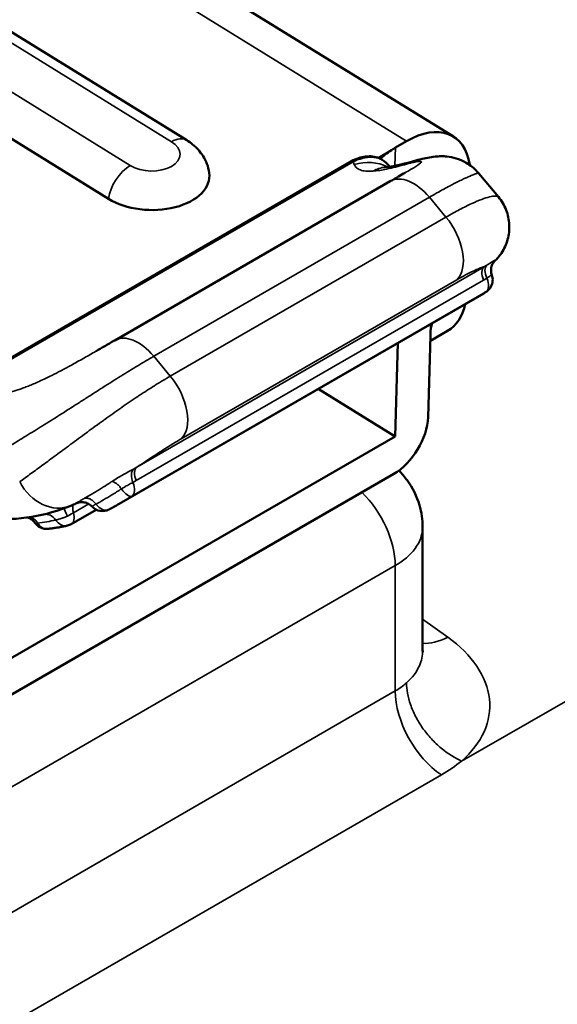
# Model space of a CAD drawing. Header units: millimetres. Extents: x 0 to 14369, y -869 to 2970.
# Tile 599 of 656: x 3679 to 3690, y 1467 to 1488. Entities that reach past the tile are written whole.
import ezdxf

# ---------------------------------------------------------------- set-up
doc = ezdxf.new("R2010")
doc.units = ezdxf.units.MM
doc.header["$LTSCALE"] = 10
doc.layers.add('Sichtbar (ISO)', color=7, linetype='Continuous', lineweight=50)
doc.layers.add('Sichtbar schmal (ISO)', color=7, linetype='Continuous', lineweight=35)

msp = doc.modelspace()

# ---------------------------------------------------------------- linework, layer by layer
at = {"layer": 'Sichtbar (ISO)'}
for p, q in [((3677.991, 1491.336), (3687.885, 1485.225)), ((3682.185, 1485.148), (3675.988, 1488.976)), ((3680.511, 1483.897), (3674.313, 1487.725)), ((3686.883, 1485.126), (3686.646, 1484.99)), ((3676.77, 1479.542), (3685.671, 1484.681)), ((3686.45, 1484.664), (3686.45, 1484.664)), ((3680.646, 1480.871), (3686.536, 1484.272)), ((3686.856, 1484.456), (3686.855, 1484.455)), ((3688.428, 1484.44), (3688.847, 1483.937)), ((3687.58, 1484.049), (3687.58, 1484.049)), ((3687.58, 1484.049), (3687.58, 1484.049)), ((3688.534, 1481.876), (3680.74, 1477.376)), ((3688.534, 1481.876), (3688.534, 1481.876)), ((3687.344, 1479.227), (3687.405, 1481.225)), ((3687.394, 1480.864), (3687.76, 1481.075)), ((3686.698, 1480.816), (3686.637, 1478.818)), ((3680.932, 1480.202), (3680.932, 1480.202)), ((3684.994, 1479.833), (3686.637, 1478.818)), ((3686.637, 1478.818), (3675.323, 1472.286)), ((3686.612, 1478.017), (3675.298, 1471.485)), ((3680.74, 1477.376), (3680.74, 1477.376)), ((3680.25, 1477.252), (3679.718, 1476.945)), ((3687.227, 1474.246), (3687.227, 1476.878))]:
    msp.add_line(p, q, dxfattribs=at)
for centre, start, end in [((3688.424, 1482.165), 330.7541, 19.9625), ((3680.383, 1477.521), 222.8036, 298.1516), ((3679.187, 1477.141), 214.4312, 275.8754), ((3679.568, 1477.205), 283.2934, 300)]:
    msp.add_arc(centre, 0.3, start, end, dxfattribs=at)
for centre, major_axis, ratio, start_param, end_param in [((-11837.254, 10492.504), (-22051.353, 0), 0.57735, 2.351614, 2.356194), ((-11837.254, 10488.5), (22051.448, 0), 0.57735, 5.493207, 5.497787), ((-11837.254, 10488.16), (-22051.454, 0), 0.57735, 2.351616, 2.356194), ((3686.834, 1483.523), (1.051, 1.702), 0.556849, 5.698584, 7.085438), ((3686.515, 1483.576), (-0.085, 0.996), 0.78816, 0.00002, 0.000035), ((3681.406, 1484.413), (1.265, -0.039), 0.597146, 3.945057, 6.38744), ((-11837.254, 10484.15), (22051.497, 0), 0.57735, 5.493208, 5.497787), ((3686.76, 1482.807), (1, -1.732), 0.57735, 0, 0.561443), ((-11837.254, 10483.814), (-22051.498, 0), 0.57735, 2.351616, 2.356194), ((3686.053, 1482.399), (1, -1.732), 0.57735, 0.48089, 0.561443), ((3681.146, 1480.005), (-0.5, 0.866), 0.57735, 0, 0.009983), ((3686.637, 1478.818), (-0.526, -0.851), 0.556849, 0.802253, 2.373049), ((-11837.254, 10479.802), (22051.488, 0), 0.57735, 5.493209, 5.497787), ((-11837.254, 10479.465), (-22051.485, 0), 0.57735, 2.351615, 2.356194), ((-11837.254, 10475.457), (22051.422, 0), 0.57735, 5.493208, 5.497787), ((-11837.254, 10475.114), (-22051.414, 0), 0.57735, 2.351613, 2.356194), ((-11837.254, 10492.857), (22051.342, 0), 0.57735, 5.492477, 5.495673), ((-11837.254, 10471.114), (22051.299, 0), 0.57735, 5.493206, 5.497787), ((-11837.254, 10470.761), (-22051.287, 0), 0.57735, 2.351609, 2.356194)]:
    msp.add_ellipse(centre, major_axis=major_axis, ratio=ratio, start_param=start_param, end_param=end_param, dxfattribs=at)
for points, knots in [([(3755.304, 1489.847), (3731.733, 1476.238), (3708.109, 1462.658), (3666.194, 1438.664), (3647.923, 1428.24), (3629.622, 1417.833)], [0, 0, 0, 0, 10.000026, 10.000026, 17.703217, 17.703217, 17.703217, 17.703217]), ([(3755.375, 1485.466), (3731.805, 1471.858), (3708.181, 1458.277), (3666.285, 1434.295), (3648.034, 1423.882), (3629.752, 1413.486)], [0, 0, 0, 0, 10.000026, 10.000026, 17.694893, 17.694893, 17.694893, 17.694893]), ([(3682.667, 1484.453), (3682.657, 1484.52), (3682.64, 1484.584), (3682.594, 1484.704), (3682.566, 1484.76), (3682.502, 1484.861), (3682.466, 1484.906), (3682.391, 1484.989), (3682.351, 1485.026), (3682.27, 1485.092), (3682.228, 1485.122), (3682.185, 1485.148)], [2.4423779, 2.4423779, 2.4423779, 2.4423779, 2.5822215, 2.5822215, 2.7220652, 2.7220652, 2.8619088, 2.8619088, 3.0017524, 3.0017524, 3.1415961, 3.1415961, 3.1415961, 3.1415961]), ([(3686.646, 1484.99), (3686.646, 1484.99), (3686.646, 1484.99), (3686.646, 1484.99), (3686.646, 1484.99), (3686.646, 1484.99), (3686.646, 1484.99), (3686.645, 1484.989), (3686.645, 1484.989), (3686.644, 1484.989), (3686.643, 1484.988), (3686.633, 1484.982), (3686.624, 1484.977), (3686.611, 1484.969), (3686.606, 1484.966), (3686.497, 1484.899), (3686.406, 1484.827), (3686.329, 1484.75)], [-0.32905368, -0.32905368, -0.32905368, -0.32905368, -0.32904256, -0.32904256, -0.32902949, -0.32902949, -0.32899544, -0.32899544, -0.32894225, -0.32894225, -0.32854098, -0.32854098, -0.32460896, -0.32460896, -0.32276743, -0.32276743, -0.27675442, -0.27675442, -0.27675442, -0.27675442]), ([(3685.671, 1484.681), (3685.768, 1484.737), (3685.869, 1484.776), (3686.068, 1484.812), (3686.17, 1484.809), (3686.332, 1484.755), (3686.397, 1484.716), (3686.45, 1484.664)], [0, 0, 0, 0, 0.0390384, 0.0390384, 0.0778994, 0.0778994, 0.1071499, 0.1071499, 0.1071499, 0.1071499]), ([(3686.986, 1484.689), (3687.114, 1484.726), (3687.23, 1484.755), (3687.389, 1484.785), (3687.438, 1484.793), (3687.533, 1484.803), (3687.577, 1484.806), (3687.663, 1484.806), (3687.703, 1484.805), (3687.807, 1484.794), (3687.874, 1484.781), (3688.016, 1484.738), (3688.091, 1484.706), (3688.247, 1484.615), (3688.327, 1484.551), (3688.407, 1484.464), (3688.417, 1484.452), (3688.428, 1484.44)], [0, 0, 0, 0, 0.0618947, 0.0618947, 0.0892026, 0.0892026, 0.1088946, 0.1088946, 0.123134, 0.123134, 0.1448956, 0.1448956, 0.1696288, 0.1696288, 0.2001656, 0.2001656, 0.2050856, 0.2050856, 0.2050856, 0.2050856]), ([(3686.404, 1484.572), (3686.404, 1484.572), (3686.406, 1484.572), (3686.415, 1484.572), (3686.421, 1484.572), (3686.429, 1484.573)], [0.08842303, 0.08842303, 0.08842303, 0.08842303, 0.09855478, 0.09855478, 0.10910456, 0.10910456, 0.10910456, 0.10910456]), ([(3688.847, 1483.937), (3688.917, 1483.854), (3688.973, 1483.758), (3689.051, 1483.557), (3689.073, 1483.45), (3689.084, 1483.237), (3689.072, 1483.129), (3689.015, 1482.924), (3688.969, 1482.825), (3688.869, 1482.673), (3688.817, 1482.613), (3688.765, 1482.563)], [0.0000011, 0.0000011, 0.0000011, 0.0000011, 0.0325886, 0.0325886, 0.0646458, 0.0646458, 0.0967226, 0.0967226, 0.128752, 0.128752, 0.152677, 0.152677, 0.152677, 0.152677]), ([(3688.695, 1482.434), (3688.689, 1482.406), (3688.687, 1482.377), (3688.691, 1482.32), (3688.697, 1482.293), (3688.706, 1482.267)], [0, 0, 0, 0, 0.00885454, 0.00885454, 0.01708819, 0.01708819, 0.01708819, 0.01708819]), ([(3688.765, 1482.563), (3688.761, 1482.56), (3688.756, 1482.555), (3688.744, 1482.54), (3688.738, 1482.532), (3688.72, 1482.504), (3688.709, 1482.482), (3688.699, 1482.448), (3688.697, 1482.442), (3688.695, 1482.435)], [0, 0, 0, 0, 0.00868565, 0.00868565, 0.01595021, 0.01595021, 0.02690381, 0.02690381, 0.02952627, 0.02952627, 0.02952627, 0.02952627]), ([(3688.686, 1482.018), (3688.674, 1481.997), (3688.66, 1481.978), (3688.635, 1481.95), (3688.624, 1481.94), (3688.604, 1481.922), (3688.594, 1481.915), (3688.567, 1481.896), (3688.551, 1481.886), (3688.534, 1481.876)], [0, 0, 0, 0, 0.00824918, 0.00824918, 0.01551417, 0.01551417, 0.02409231, 0.02409231, 0.04205828, 0.04205828, 0.04205828, 0.04205828]), ([(3755.406, 1481.106), (3731.836, 1467.498), (3708.212, 1453.917), (3666.324, 1429.94), (3648.082, 1419.532), (3629.809, 1409.141)], [0, 0, 0, 0, 10.000026, 10.000026, 17.691273, 17.691273, 17.691273, 17.691273]), ([(3680.641, 1480.868), (3680.57, 1480.827), (3680.443, 1480.754), (3680.309, 1480.676), (3680.252, 1480.643)], [0, 0, 0, 0, 0.1043075, 0.1772138, 0.1772138, 0.1772138, 0.1772138]), ([(3686.721, 1478.089), (3686.785, 1478.024), (3686.845, 1477.954), (3687.015, 1477.72), (3687.105, 1477.536), (3687.204, 1477.195), (3687.227, 1477.036), (3687.227, 1476.878)], [0.0363067, 0.0363067, 0.0363067, 0.0363067, 0.0639892, 0.0639892, 0.1242181, 0.1242181, 0.171944, 0.171944, 0.171944, 0.171944]), ([(3680.163, 1477.317), (3680.141, 1477.341), (3680.115, 1477.361), (3680.059, 1477.392), (3680.028, 1477.403), (3679.966, 1477.414), (3679.933, 1477.415), (3679.887, 1477.409), (3679.873, 1477.405), (3679.845, 1477.397), (3679.831, 1477.392), (3679.819, 1477.386)], [0, 0, 0, 0, 0.00967978, 0.00967978, 0.01923741, 0.01923741, 0.02878728, 0.02878728, 0.03315773, 0.03315773, 0.03770705, 0.03770705, 0.03770705, 0.03770705]), ([(3678.939, 1476.971), (3678.921, 1476.997), (3678.898, 1477.021), (3678.862, 1477.048), (3678.85, 1477.055), (3678.826, 1477.067), (3678.815, 1477.072), (3678.796, 1477.079), (3678.788, 1477.081), (3678.781, 1477.083)], [0, 0, 0, 0, 0.01014606, 0.01014606, 0.01490526, 0.01490526, 0.01923505, 0.01923505, 0.02272614, 0.02272614, 0.02272614, 0.02272614]), ([(3679.218, 1476.842), (3679.246, 1476.845), (3679.275, 1476.849), (3679.332, 1476.856), (3679.36, 1476.86), (3679.416, 1476.869), (3679.444, 1476.873), (3679.5, 1476.884), (3679.528, 1476.889), (3679.581, 1476.9), (3679.607, 1476.906), (3679.633, 1476.912)], [2.13872017, 2.13872017, 2.13872017, 2.13872017, 2.1551323, 2.1551323, 2.17154442, 2.17154442, 2.18795655, 2.18795655, 2.20436868, 2.20436868, 2.2199087, 2.2199087, 2.2199087, 2.2199087]), ([(3755.397, 1476.767), (3731.827, 1463.159), (3708.203, 1449.578), (3666.312, 1425.6), (3648.068, 1415.19), (3629.792, 1404.798)], [0, 0, 0, 0, 10.000026, 10.000026, 17.692382, 17.692382, 17.692382, 17.692382]), ([(3720.681, 1474.213), (3697.058, 1460.631), (3673.383, 1447.078), (3644.013, 1430.336), (3638.368, 1427.122), (3632.721, 1423.909)], [0, 0, 0, 0, 10.000026, 10.000026, 12.377482, 12.377482, 12.377482, 12.377482]), ([(3755.348, 1472.449), (3731.777, 1458.841), (3708.153, 1445.26), (3666.249, 1421.274), (3647.99, 1410.857), (3629.7, 1400.456)], [0, 0, 0, 0, 10.000026, 10.000026, 17.698223, 17.698223, 17.698223, 17.698223]), ([(3755.258, 1468.152), (3731.687, 1454.543), (3708.063, 1440.963), (3666.134, 1416.962), (3647.85, 1406.531), (3629.534, 1396.117)], [0, 0, 0, 0, 10.000026, 10.000026, 17.708776, 17.708776, 17.708776, 17.708776])]:
    msp.add_open_spline(points, degree=3, knots=knots, dxfattribs=at)
for points in [[(3686.429, 1484.573), (3686.598, 1484.587), (3686.782, 1484.631), (3686.986, 1484.689)], [(3686.45, 1484.664), (3686.477, 1484.637), (3686.504, 1484.61), (3686.53, 1484.584)], [(3686.536, 1484.272), (3686.657, 1484.341), (3686.767, 1484.404), (3686.855, 1484.455)], [(3688.695, 1482.435), (3688.695, 1482.435), (3688.695, 1482.435), (3688.695, 1482.434)], [(3679.708, 1477.338), (3679.19, 1477.121), (3678.584, 1477.006), (3677.961, 1477.068)], [(3679.819, 1477.386), (3679.782, 1477.369), (3679.745, 1477.353), (3679.708, 1477.338)], [(3680.74, 1477.376), (3680.665, 1477.333), (3680.594, 1477.293), (3680.525, 1477.257)], [(3679.218, 1476.842), (3679.218, 1476.842), (3679.218, 1476.842), (3679.218, 1476.842)], [(3687.227, 1474.246), (3687.227, 1474.229), (3687.232, 1474.207), (3687.232, 1474.207)]]:
    msp.add_open_spline(points, degree=3, dxfattribs=at)
at = {"layer": 'Sichtbar schmal (ISO)'}
for p, q in [((3686.883, 1485.126), (3676.989, 1491.237)), ((3681.86, 1485.116), (3675.662, 1488.944)), ((3674.782, 1488.437), (3680.98, 1484.609)), ((3686.273, 1484.774), (3686.646, 1484.99)), ((3686.646, 1484.99), (3686.634, 1484.602)), ((3676.837, 1479.546), (3685.739, 1484.685)), ((3687.371, 1483.931), (3681.481, 1480.53)), ((3687.726, 1483.507), (3687.371, 1483.931)), ((3681.835, 1480.106), (3687.726, 1483.507)), ((3688.542, 1482.445), (3681.118, 1478.159)), ((3688.53, 1482.16), (3681.106, 1477.873)), ((3682.068, 1478.766), (3687.958, 1482.167)), ((3681.015, 1477.541), (3688.579, 1481.908)), ((3681.481, 1480.53), (3681.835, 1480.106)), ((3679.764, 1477.185), (3680.092, 1477.374)), ((3676.597, 1470.259), (3686.641, 1476.057)), ((3686.641, 1476.057), (3686.641, 1473.378)), ((3687.227, 1474.911), (3687.763, 1474.527)), ((3686.641, 1473.378), (3676.597, 1467.579)), ((3677.579, 1465.79), (3687.629, 1471.585))]:
    msp.add_line(p, q, dxfattribs=at)
for centre, major_axis, ratio, start_param, end_param in [((3681.42, 1484.862), (0.622, -0.019), 0.597144, 3.945058, 7.086646), ((3681.843, 1484.595), (0.342, 0.553), 0.556851, 0, 0.802238), ((3685.771, 1484.508), (-0.1, 0.173), 0.57735, 5.728453, 6.283185), ((3683.645, 1486.132), (2.143, -1.77), 0.191663, 0.368785, 0.422035), ((3685.961, 1483.731), (0.745, 0.667), 0.896099, 0.326989, 1.10072), ((3687.261, 1483.728), (-0.275, 0.961), 0.808129, 6.28318, 6.482437), ((3680.964, 1484.087), (0.342, 0.553), 0.556855, 0.802261, 2.234145), ((3686.515, 1483.576), (-0.085, 0.996), 0.78816, 0.000011, 0.353789), ((3687.036, 1483.406), (-0.5, 0.866), 0.57735, 5.00395, 6.283185), ((3687.39, 1482.981), (0.5, -0.866), 0.57735, 0.147136, 1.862357), ((3688.706, 1482.195), (-0.15, 0.26), 0.57735, 0.096052, 1.377833), ((3688.775, 1482.237), (-0.161, 0.253), 0.57151, 0.105911, 1.356741), ((3688.424, 1482.165), (0.15, -0.26), 0.57735, 0.031796, 1.380571), ((3688.424, 1482.165), (0.262, -0.147), 0.99863, 5.76406, 6.283043), ((3681.146, 1480.005), (-0.5, 0.866), 0.57735, 5.00395, 6.283185), ((3681.5, 1479.58), (0.5, -0.866), 0.57735, 0.147136, 1.862357), ((3681.282, 1477.909), (-0.15, 0.26), 0.57735, 0.09605, 1.377834), ((3681.211, 1477.87), (-0.139, 0.266), 0.582436, 0.155025, 1.406115), ((3679.323, 1478.261), (0.385, -0.923), 0.814247, 4.816908, 6.283143), ((3680.86, 1477.798), (0.15, -0.26), 0.57735, 0.0318, 1.380322), ((3680.86, 1477.798), (0.157, -0.255), 0.375213, 4.878859, 6.255176), ((3685.58, 1476.67), (0.75, -1.299), 0.57735, 0.785398, 2.019364), ((3679.961, 1477.165), (0.15, -0.26), 0.57735, 3.600731, 4.317382), ((3680.383, 1477.521), (0.142, -0.265), 0.653115, 4.939645, 6.283183), ((3679.201, 1476.857), (-0.069, 0.292), 0.804494, 5.150501, 6.261739), ((3679.702, 1477.027), (-0.134, 0.268), 0.071161, 0.27705, 1.19623), ((3679.568, 1477.205), (0.15, -0.26), 0.57735, 0, 1.175788), ((3676.168, 1484.15), (3.941, -6.832), 0.57741, 6.031039, 6.113116), ((3679.568, 1477.205), (0.069, -0.292), 0.80452, 5.150532, 6.283234), ((3687.828, 1475.712), (-0.873, -1.22), 0.570448, 0.329413, 0.839853), ((3687.701, 1472.766), (0.75, -1.299), 0.577334, 3.927029, 5.429738)]:
    msp.add_ellipse(centre, major_axis=major_axis, ratio=ratio, start_param=start_param, end_param=end_param, dxfattribs=at)
for points in [[(3688.06, 1471.88), (3708.703, 1483.698), (3729.306, 1495.543), (3749.868, 1507.415)], [(3629.294, 1426.061), (3671.422, 1449.97), (3713.382, 1473.989), (3755.174, 1498.118)], [(3629.515, 1414.702), (3671.556, 1438.567), (3713.432, 1462.541), (3755.14, 1486.621)], [(3688.765, 1482.563), (3688.773, 1482.571), (3688.778, 1482.578), (3688.778, 1482.583)], [(3629.578, 1410.352), (3671.61, 1434.213), (3713.476, 1458.181), (3755.174, 1482.255)], [(3629.567, 1406.009), (3671.6, 1429.871), (3713.468, 1453.84), (3755.168, 1477.915)], [(3720.782, 1474.457), (3691.545, 1457.646), (3662.225, 1440.878), (3632.824, 1424.152)], [(3687.763, 1474.527), (3688.022, 1474.342), (3688.444, 1473.921), (3688.718, 1473.209), (3688.604, 1472.495), (3688.277, 1472.069), (3688.06, 1471.88)], [(3629.482, 1401.673), (3671.528, 1425.542), (3713.408, 1449.518), (3755.121, 1473.601)], [(3686.641, 1473.378), (3686.731, 1473.43), (3686.812, 1473.488), (3686.883, 1473.551)], [(3629.377, 1419.058), (3660.363, 1436.647), (3691.259, 1454.295), (3722.063, 1472.001)], [(3688.06, 1471.88), (3687.931, 1471.775), (3687.787, 1471.676), (3687.629, 1471.585)], [(3629.324, 1397.344), (3671.394, 1421.226), (3713.298, 1445.216), (3755.034, 1469.313)]]:
    msp.add_open_spline(points, degree=3, dxfattribs=at)
for points, knots in [([(3685.739, 1484.685), (3685.762, 1484.697), (3685.786, 1484.708), (3685.81, 1484.718), (3685.836, 1484.729), (3685.862, 1484.739), (3685.89, 1484.747), (3685.917, 1484.756), (3685.946, 1484.764), (3685.973, 1484.77), (3686, 1484.775), (3686.026, 1484.78), (3686.05, 1484.782), (3686.055, 1484.783), (3686.06, 1484.783), (3686.066, 1484.784), (3686.104, 1484.787), (3686.134, 1484.787), (3686.167, 1484.785), (3686.199, 1484.782), (3686.234, 1484.777), (3686.269, 1484.767), (3686.274, 1484.766), (3686.28, 1484.764), (3686.285, 1484.762), (3686.315, 1484.753), (3686.345, 1484.739), (3686.372, 1484.724), (3686.381, 1484.718), (3686.39, 1484.713), (3686.398, 1484.707), (3686.418, 1484.693), (3686.435, 1484.679), (3686.45, 1484.664)], [0.0000001, 0.0000001, 0.0000001, 0.0000001, 0.0540812, 0.0540812, 0.0540812, 0.1111111, 0.1111111, 0.1111111, 0.1668368, 0.1668368, 0.1668368, 0.2222222, 0.2222222, 0.2222222, 0.2355923, 0.2355923, 0.2355923, 0.3333333, 0.3333333, 0.3333333, 0.4294176, 0.4294176, 0.4294176, 0.4444444, 0.4444444, 0.4444444, 0.5266512, 0.5266512, 0.5266512, 0.5555556, 0.5555556, 0.5555556, 0.6233342, 0.6233342, 0.6233342, 0.6233342]), ([(3686.838, 1484.626), (3686.87, 1484.635), (3686.927, 1484.651), (3687, 1484.67), (3687.059, 1484.682), (3687.107, 1484.691), (3687.145, 1484.696), (3687.175, 1484.698), (3687.196, 1484.695), (3687.204, 1484.686), (3687.196, 1484.67), (3687.164, 1484.643), (3687.105, 1484.603), (3687.012, 1484.546), (3686.921, 1484.493), (3686.864, 1484.46), (3686.856, 1484.456)], [0.0000001, 0.0000001, 0.0000001, 0.0000001, 0.0586177, 0.1109626, 0.1595652, 0.2067834, 0.2536801, 0.3017246, 0.3536797, 0.4117048, 0.4766081, 0.5484725, 0.6276854, 0.7143037, 0.8068738, 0.8227772, 0.8227772, 0.8227772, 0.8227772]), ([(3685.766, 1484.629), (3685.777, 1484.603), (3685.794, 1484.58), (3685.816, 1484.561), (3685.838, 1484.541), (3685.865, 1484.525), (3685.897, 1484.513), (3685.929, 1484.5), (3685.966, 1484.492), (3686.01, 1484.487), (3686.054, 1484.483), (3686.105, 1484.483), (3686.163, 1484.488)], [0, 0, 0, 0, 0.25, 0.25, 0.25, 0.5, 0.5, 0.5, 0.75, 0.75, 0.75, 1, 1, 1, 1]), ([(3686.163, 1484.488), (3686.26, 1484.496), (3686.483, 1484.53), (3686.711, 1484.59), (3686.838, 1484.626)], [0, 0, 0, 0, 0.438253, 1, 1, 1, 1]), ([(3688.428, 1484.44), (3688.427, 1484.441), (3688.426, 1484.441), (3688.424, 1484.442), (3688.421, 1484.443), (3688.416, 1484.442), (3688.409, 1484.442), (3688.407, 1484.441), (3688.405, 1484.441), (3688.403, 1484.441), (3688.393, 1484.439), (3688.38, 1484.435), (3688.365, 1484.43), (3688.362, 1484.43), (3688.359, 1484.429), (3688.356, 1484.428), (3688.342, 1484.423), (3688.327, 1484.418), (3688.31, 1484.411), (3688.295, 1484.405), (3688.279, 1484.399), (3688.261, 1484.392), (3688.254, 1484.389), (3688.247, 1484.386), (3688.24, 1484.383), (3688.214, 1484.372), (3688.185, 1484.359), (3688.154, 1484.345), (3688.142, 1484.339), (3688.128, 1484.333), (3688.115, 1484.327), (3688.096, 1484.318), (3688.076, 1484.308), (3688.055, 1484.298), (3688.019, 1484.281), (3687.981, 1484.262), (3687.941, 1484.242), (3687.932, 1484.238), (3687.923, 1484.233), (3687.914, 1484.228), (3687.882, 1484.212), (3687.849, 1484.195), (3687.815, 1484.177), (3687.771, 1484.154), (3687.725, 1484.129), (3687.678, 1484.103), (3687.673, 1484.101), (3687.669, 1484.099), (3687.665, 1484.096), (3687.621, 1484.072), (3687.576, 1484.047), (3687.529, 1484.021), (3687.478, 1483.992), (3687.426, 1483.962), (3687.371, 1483.931)], [0.3996363, 0.3996363, 0.3996363, 0.3996363, 0.4210526, 0.4210526, 0.4210526, 0.4624628, 0.4624628, 0.4624628, 0.4736842, 0.4736842, 0.4736842, 0.5263158, 0.5263158, 0.5263158, 0.5356483, 0.5356483, 0.5356483, 0.5789474, 0.5789474, 0.5789474, 0.6168905, 0.6168905, 0.6168905, 0.6315789, 0.6315789, 0.6315789, 0.6842105, 0.6842105, 0.6842105, 0.7060101, 0.7060101, 0.7060101, 0.7368421, 0.7368421, 0.7368421, 0.7894737, 0.7894737, 0.7894737, 0.801312, 0.801312, 0.801312, 0.8421053, 0.8421053, 0.8421053, 0.8947368, 0.8947368, 0.8947368, 0.8992993, 0.8992993, 0.8992993, 0.9473684, 0.9473684, 0.9473684, 1, 1, 1, 1]), ([(3687.726, 1483.507), (3687.828, 1483.566), (3687.926, 1483.62), (3688.018, 1483.668), (3688.11, 1483.716), (3688.196, 1483.758), (3688.275, 1483.794), (3688.354, 1483.83), (3688.426, 1483.86), (3688.49, 1483.884), (3688.554, 1483.908), (3688.61, 1483.925), (3688.658, 1483.938), (3688.705, 1483.949), (3688.746, 1483.956), (3688.777, 1483.956), (3688.778, 1483.956), (3688.779, 1483.956), (3688.78, 1483.956), (3688.809, 1483.957), (3688.83, 1483.952), (3688.842, 1483.942), (3688.843, 1483.941), (3688.844, 1483.94), (3688.845, 1483.939), (3688.846, 1483.938), (3688.847, 1483.938), (3688.847, 1483.937)], [0, 0, 0, 0, 0.1, 0.1, 0.1, 0.2, 0.2, 0.2, 0.3, 0.3, 0.3, 0.4, 0.4, 0.4, 0.496396, 0.496396, 0.496396, 0.5, 0.5, 0.5, 0.5911121, 0.5911121, 0.5911121, 0.6, 0.6, 0.6, 0.6061573, 0.6061573, 0.6061573, 0.6061573]), ([(3688.778, 1482.583), (3688.778, 1482.585), (3688.775, 1482.585), (3688.771, 1482.583), (3688.769, 1482.583), (3688.768, 1482.582), (3688.766, 1482.581), (3688.762, 1482.579), (3688.757, 1482.577), (3688.751, 1482.573), (3688.746, 1482.57), (3688.74, 1482.567), (3688.733, 1482.563), (3688.729, 1482.56), (3688.724, 1482.557), (3688.719, 1482.554), (3688.708, 1482.547), (3688.695, 1482.539), (3688.68, 1482.529), (3688.677, 1482.527), (3688.673, 1482.525), (3688.67, 1482.523), (3688.65, 1482.51), (3688.626, 1482.495), (3688.6, 1482.479)], [0, 0, 0, 0, 0.1905371, 0.1905371, 0.1905371, 0.25, 0.25, 0.25, 0.3794838, 0.3794838, 0.3794838, 0.5, 0.5, 0.5, 0.5792305, 0.5792305, 0.5792305, 0.75, 0.75, 0.75, 0.7892529, 0.7892529, 0.7892529, 1, 1, 1, 1]), ([(3688.778, 1482.583), (3688.758, 1482.563), (3688.741, 1482.541), (3688.726, 1482.516), (3688.712, 1482.491), (3688.702, 1482.463), (3688.695, 1482.435)], [0, 0, 0, 0, 0.25, 0.25, 0.25, 0.4969853, 0.4969853, 0.4969853, 0.4969853]), ([(3687.958, 1482.167), (3688.024, 1482.205), (3688.149, 1482.274), (3688.31, 1482.355), (3688.438, 1482.411), (3688.508, 1482.436), (3688.537, 1482.444), (3688.542, 1482.445)], [0, 0, 0, 0, 0.239053, 0.47807, 0.714099, 0.946612, 1, 1, 1, 1]), ([(3688.6, 1482.479), (3688.594, 1482.475), (3688.581, 1482.468), (3688.562, 1482.456), (3688.549, 1482.449), (3688.542, 1482.445)], [0.0000034, 0.0000034, 0.0000034, 0.0000034, 0.3291863, 0.6625111, 0.9999967, 0.9999967, 0.9999967, 0.9999967]), ([(3688.6, 1482.201), (3688.592, 1482.196), (3688.577, 1482.187), (3688.553, 1482.174), (3688.538, 1482.164), (3688.53, 1482.16)], [0.0000093, 0.0000093, 0.0000093, 0.0000093, 0.3333333, 0.6666667, 1, 1, 1, 1]), ([(3688.6, 1482.201), (3688.615, 1482.211), (3688.642, 1482.228), (3688.672, 1482.248), (3688.691, 1482.261), (3688.703, 1482.268), (3688.706, 1482.268), (3688.706, 1482.267)], [0, 0, 0, 0, 0.2253893, 0.4278766, 0.611191, 0.7940785, 0.9592506, 0.9592506, 0.9592506, 0.9592506]), ([(3688.579, 1481.908), (3688.576, 1481.905), (3688.566, 1481.896), (3688.546, 1481.883), (3688.534, 1481.876), (3688.534, 1481.876)], [0, 0, 0, 0, 0.289289, 0.5428474, 0.5469329, 0.5469329, 0.5469329, 0.5469329]), ([(3678.118, 1478.449), (3678.159, 1478.473), (3678.203, 1478.498), (3678.248, 1478.525), (3678.294, 1478.552), (3678.341, 1478.58), (3678.391, 1478.609), (3678.44, 1478.639), (3678.492, 1478.669), (3678.545, 1478.701), (3678.598, 1478.733), (3678.652, 1478.766), (3678.708, 1478.8), (3678.764, 1478.834), (3678.821, 1478.869), (3678.879, 1478.904), (3678.937, 1478.94), (3678.997, 1478.977), (3679.057, 1479.014), (3679.117, 1479.052), (3679.178, 1479.09), (3679.24, 1479.129), (3679.302, 1479.168), (3679.365, 1479.208), (3679.428, 1479.248), (3679.491, 1479.288), (3679.555, 1479.328), (3679.619, 1479.369), (3679.683, 1479.41), (3679.747, 1479.451), (3679.812, 1479.492), (3679.876, 1479.534), (3679.941, 1479.575), (3680.006, 1479.617), (3680.071, 1479.658), (3680.136, 1479.7), (3680.201, 1479.741), (3680.266, 1479.783), (3680.33, 1479.824), (3680.395, 1479.865), (3680.459, 1479.906), (3680.523, 1479.947), (3680.587, 1479.987), (3680.651, 1480.027), (3680.714, 1480.066), (3680.776, 1480.105), (3680.839, 1480.144), (3680.9, 1480.182), (3680.961, 1480.22), (3681.022, 1480.257), (3681.082, 1480.294), (3681.141, 1480.33), (3681.2, 1480.365), (3681.258, 1480.4), (3681.315, 1480.433), (3681.372, 1480.467), (3681.427, 1480.499), (3681.481, 1480.53)], [0, 0, 0, 0, 0.052632, 0.052632, 0.052632, 0.105263, 0.105263, 0.105263, 0.157895, 0.157895, 0.157895, 0.210526, 0.210526, 0.210526, 0.263158, 0.263158, 0.263158, 0.315789, 0.315789, 0.315789, 0.368421, 0.368421, 0.368421, 0.421053, 0.421053, 0.421053, 0.473684, 0.473684, 0.473684, 0.526316, 0.526316, 0.526316, 0.578947, 0.578947, 0.578947, 0.631579, 0.631579, 0.631579, 0.684211, 0.684211, 0.684211, 0.736842, 0.736842, 0.736842, 0.789474, 0.789474, 0.789474, 0.842105, 0.842105, 0.842105, 0.894737, 0.894737, 0.894737, 0.947368, 0.947368, 0.947368, 1, 1, 1, 1]), ([(3680.252, 1480.643), (3680.228, 1480.629), (3680.127, 1480.571), (3679.946, 1480.467), (3679.715, 1480.338), (3679.502, 1480.223), (3679.312, 1480.126), (3679.146, 1480.045), (3679.005, 1479.98), (3678.883, 1479.928), (3678.775, 1479.884), (3678.674, 1479.845), (3678.578, 1479.811), (3678.486, 1479.781), (3678.429, 1479.764), (3678.402, 1479.756)], [0.1772138, 0.1772138, 0.1772138, 0.1772138, 0.2076731, 0.3076491, 0.4022582, 0.4894934, 0.5677478, 0.6374726, 0.698837, 0.7527289, 0.8022453, 0.8507726, 0.9000375, 0.9495062, 1, 1, 1, 1]), ([(3678.616, 1477.852), (3678.692, 1477.905), (3678.773, 1477.963), (3678.856, 1478.024), (3678.939, 1478.084), (3679.024, 1478.146), (3679.113, 1478.211), (3679.201, 1478.276), (3679.294, 1478.344), (3679.393, 1478.417), (3679.488, 1478.488), (3679.59, 1478.563), (3679.697, 1478.642), (3679.702, 1478.645), (3679.706, 1478.649), (3679.71, 1478.652), (3679.816, 1478.73), (3679.927, 1478.812), (3680.041, 1478.896), (3680.048, 1478.901), (3680.055, 1478.906), (3680.062, 1478.911), (3680.174, 1478.993), (3680.29, 1479.077), (3680.406, 1479.161), (3680.415, 1479.168), (3680.425, 1479.175), (3680.435, 1479.182), (3680.549, 1479.264), (3680.664, 1479.345), (3680.777, 1479.424), (3680.788, 1479.431), (3680.799, 1479.439), (3680.809, 1479.446), (3680.923, 1479.525), (3681.035, 1479.601), (3681.144, 1479.674), (3681.153, 1479.68), (3681.162, 1479.686), (3681.171, 1479.692), (3681.283, 1479.766), (3681.392, 1479.836), (3681.497, 1479.902), (3681.503, 1479.906), (3681.509, 1479.909), (3681.514, 1479.913), (3681.625, 1479.982), (3681.733, 1480.047), (3681.835, 1480.106)], [0, 0, 0, 0, 0.1, 0.1, 0.1, 0.2, 0.2, 0.2, 0.3, 0.3, 0.3, 0.3962105, 0.3962105, 0.3962105, 0.4, 0.4, 0.4, 0.4944067, 0.4944067, 0.4944067, 0.5, 0.5, 0.5, 0.5922824, 0.5922824, 0.5922824, 0.6, 0.6, 0.6, 0.6911621, 0.6911621, 0.6911621, 0.7, 0.7, 0.7, 0.7921734, 0.7921734, 0.7921734, 0.8, 0.8, 0.8, 0.8948508, 0.8948508, 0.8948508, 0.9, 0.9, 0.9, 1, 1, 1, 1]), ([(3681.118, 1478.159), (3681.201, 1478.214), (3681.369, 1478.326), (3681.616, 1478.488), (3681.852, 1478.638), (3681.998, 1478.726), (3682.068, 1478.766)], [0.0000002, 0.0000002, 0.0000002, 0.0000002, 0.2476083, 0.49864, 0.7478323, 1, 1, 1, 1]), ([(3681.118, 1478.159), (3681.11, 1478.154), (3681.095, 1478.145), (3681.073, 1478.133), (3681.058, 1478.124), (3681.05, 1478.12)], [0.0000048, 0.0000048, 0.0000048, 0.0000048, 0.337477, 0.6708035, 1, 1, 1, 1]), ([(3681.05, 1478.12), (3681.012, 1478.099), (3680.973, 1478.078), (3680.935, 1478.058), (3680.897, 1478.037), (3680.86, 1478.017), (3680.823, 1477.996), (3680.819, 1477.993), (3680.815, 1477.991), (3680.811, 1477.989), (3680.778, 1477.97), (3680.744, 1477.951), (3680.709, 1477.93), (3680.671, 1477.906), (3680.63, 1477.881), (3680.59, 1477.855)], [0, 0, 0, 0, 0.25, 0.25, 0.25, 0.5, 0.5, 0.5, 0.526216, 0.526216, 0.526216, 0.75, 0.75, 0.75, 1, 1, 1, 1]), ([(3680.59, 1477.855), (3680.568, 1477.841), (3680.547, 1477.827), (3680.526, 1477.814), (3680.473, 1477.779), (3680.42, 1477.745), (3680.367, 1477.713), (3680.336, 1477.693), (3680.306, 1477.675), (3680.275, 1477.656), (3680.243, 1477.636), (3680.21, 1477.617), (3680.178, 1477.598), (3680.135, 1477.573), (3680.093, 1477.548), (3680.051, 1477.525), (3680.035, 1477.516), (3680.019, 1477.507), (3680.004, 1477.498)], [0, 0, 0, 0, 0.103531, 0.103531, 0.103531, 0.364098, 0.364098, 0.364098, 0.518579, 0.518579, 0.518579, 0.686349, 0.686349, 0.686349, 0.913803, 0.913803, 0.913803, 1, 1, 1, 1]), ([(3680.59, 1477.855), (3680.602, 1477.854), (3680.616, 1477.85), (3680.632, 1477.843), (3680.648, 1477.835), (3680.666, 1477.824), (3680.684, 1477.81), (3680.703, 1477.796), (3680.722, 1477.778), (3680.74, 1477.759), (3680.758, 1477.74), (3680.775, 1477.719), (3680.791, 1477.697)], [0, 0, 0, 0, 0.25, 0.25, 0.25, 0.5, 0.5, 0.5, 0.75, 0.75, 0.75, 0.9999993, 0.9999993, 0.9999993, 0.9999993]), ([(3680.791, 1477.697), (3680.808, 1477.708), (3680.825, 1477.719), (3680.843, 1477.729), (3680.859, 1477.739), (3680.876, 1477.749), (3680.893, 1477.759), (3680.909, 1477.767), (3680.925, 1477.776), (3680.94, 1477.784), (3680.956, 1477.793), (3680.972, 1477.801), (3680.987, 1477.809), (3681.004, 1477.818), (3681.02, 1477.826), (3681.036, 1477.834)], [0, 0, 0, 0, 0.2159476, 0.2159476, 0.2159476, 0.4155241, 0.4155241, 0.4155241, 0.6014689, 0.6014689, 0.6014689, 0.789761, 0.789761, 0.789761, 1, 1, 1, 1]), ([(3681.106, 1477.873), (3681.098, 1477.869), (3681.09, 1477.865), (3681.082, 1477.86), (3681.074, 1477.856), (3681.067, 1477.851), (3681.059, 1477.847), (3681.051, 1477.842), (3681.043, 1477.838), (3681.036, 1477.834)], [0, 0, 0, 0, 0.3333333, 0.3333333, 0.3333333, 0.6666667, 0.6666667, 0.6666667, 0.9999999, 0.9999999, 0.9999999, 0.9999999]), ([(3680.247, 1477.372), (3680.3, 1477.4), (3680.41, 1477.462), (3680.591, 1477.571), (3680.722, 1477.652), (3680.791, 1477.697)], [0.0000004, 0.0000004, 0.0000004, 0.0000004, 0.3163041, 0.6386005, 0.9999989, 0.9999989, 0.9999989, 0.9999989]), ([(3680.74, 1477.376), (3680.744, 1477.379), (3680.775, 1477.397), (3680.834, 1477.432), (3680.921, 1477.484), (3680.982, 1477.521), (3681.015, 1477.541)], [0.4528509, 0.4528509, 0.4528509, 0.4528509, 0.4815091, 0.6426037, 0.814675, 0.999999, 0.999999, 0.999999, 0.999999]), ([(3680.004, 1477.498), (3679.976, 1477.483), (3679.951, 1477.468), (3679.929, 1477.456), (3679.907, 1477.443), (3679.889, 1477.432), (3679.873, 1477.421), (3679.87, 1477.42), (3679.868, 1477.418), (3679.866, 1477.417), (3679.852, 1477.408), (3679.841, 1477.401), (3679.833, 1477.396), (3679.825, 1477.39), (3679.821, 1477.387), (3679.819, 1477.386), (3679.819, 1477.386), (3679.819, 1477.386), (3679.819, 1477.386)], [0, 0, 0, 0, 0.2, 0.2, 0.2, 0.4, 0.4, 0.4, 0.4295411, 0.4295411, 0.4295411, 0.6, 0.6, 0.6, 0.8, 0.8, 0.8, 0.8092622, 0.8092622, 0.8092622, 0.8092622]), ([(3680.004, 1477.498), (3680.022, 1477.502), (3680.042, 1477.502), (3680.064, 1477.498), (3680.085, 1477.494), (3680.108, 1477.486), (3680.13, 1477.475), (3680.152, 1477.463), (3680.173, 1477.448), (3680.193, 1477.43), (3680.213, 1477.412), (3680.231, 1477.392), (3680.247, 1477.372)], [0, 0, 0, 0, 0.25, 0.25, 0.25, 0.5, 0.5, 0.5, 0.75, 0.75, 0.75, 0.9999996, 0.9999996, 0.9999996, 0.9999996]), ([(3680.163, 1477.317), (3680.163, 1477.317), (3680.163, 1477.317), (3680.163, 1477.318), (3680.164, 1477.318), (3680.164, 1477.319), (3680.166, 1477.32), (3680.167, 1477.321), (3680.169, 1477.323), (3680.172, 1477.325), (3680.174, 1477.327), (3680.177, 1477.329), (3680.181, 1477.331), (3680.184, 1477.333), (3680.187, 1477.336), (3680.191, 1477.338), (3680.194, 1477.34), (3680.198, 1477.343), (3680.203, 1477.346), (3680.206, 1477.348), (3680.211, 1477.351), (3680.215, 1477.353), (3680.22, 1477.356), (3680.224, 1477.359), (3680.229, 1477.362), (3680.235, 1477.365), (3680.241, 1477.368), (3680.247, 1477.372)], [0.2478101, 0.2478101, 0.2478101, 0.2478101, 0.2716492, 0.2716492, 0.2716492, 0.388552, 0.388552, 0.388552, 0.4949288, 0.4949288, 0.4949288, 0.5919455, 0.5919455, 0.5919455, 0.6808331, 0.6808331, 0.6808331, 0.762172, 0.762172, 0.762172, 0.8377758, 0.8377758, 0.8377758, 0.9147701, 0.9147701, 0.9147701, 1, 1, 1, 1]), ([(3679.385, 1477.031), (3679.394, 1477.033), (3679.415, 1477.038), (3679.455, 1477.049), (3679.507, 1477.064), (3679.569, 1477.086), (3679.613, 1477.105), (3679.635, 1477.116)], [0, 0, 0, 0, 0.158202, 0.335693, 0.5394, 0.767303, 1, 1, 1, 1]), ([(3679.635, 1477.116), (3679.645, 1477.121), (3679.654, 1477.126), (3679.664, 1477.13), (3679.672, 1477.135), (3679.681, 1477.139), (3679.689, 1477.144), (3679.697, 1477.148), (3679.704, 1477.152), (3679.711, 1477.156), (3679.718, 1477.159), (3679.725, 1477.163), (3679.731, 1477.166), (3679.737, 1477.17), (3679.743, 1477.173), (3679.748, 1477.176), (3679.754, 1477.179), (3679.759, 1477.182), (3679.764, 1477.185)], [0.0000015, 0.0000015, 0.0000015, 0.0000015, 0.2047931, 0.2047931, 0.2047931, 0.3910641, 0.3910641, 0.3910641, 0.5616259, 0.5616259, 0.5616259, 0.7176387, 0.7176387, 0.7176387, 0.8597609, 0.8597609, 0.8597609, 1, 1, 1, 1]), ([(3679, 1476.966), (3678.987, 1476.988), (3678.971, 1477.008), (3678.953, 1477.026), (3678.935, 1477.043), (3678.914, 1477.058), (3678.892, 1477.069), (3678.871, 1477.08), (3678.849, 1477.086), (3678.827, 1477.089)], [0.0000097, 0.0000097, 0.0000097, 0.0000097, 0.25, 0.25, 0.25, 0.5, 0.5, 0.5, 0.7362486, 0.7362486, 0.7362486, 0.7362486]), ([(3678.939, 1476.971), (3678.94, 1476.97), (3678.941, 1476.969), (3678.943, 1476.968), (3678.945, 1476.967), (3678.947, 1476.966), (3678.949, 1476.966), (3678.952, 1476.965), (3678.954, 1476.965), (3678.957, 1476.964), (3678.96, 1476.964), (3678.963, 1476.964), (3678.966, 1476.964), (3678.969, 1476.964), (3678.972, 1476.964), (3678.976, 1476.964), (3678.98, 1476.964), (3678.983, 1476.965), (3678.987, 1476.965), (3678.992, 1476.965), (3678.996, 1476.966), (3679, 1476.966)], [0.4247114, 0.4247114, 0.4247114, 0.4247114, 0.5125696, 0.5125696, 0.5125696, 0.6086321, 0.6086321, 0.6086321, 0.6945084, 0.6945084, 0.6945084, 0.773355, 0.773355, 0.773355, 0.848852, 0.848852, 0.848852, 0.9238295, 0.9238295, 0.9238295, 0.9998917, 0.9998917, 0.9998917, 0.9998917]), ([(3679, 1476.966), (3679.014, 1476.944), (3679.03, 1476.924), (3679.047, 1476.907), (3679.065, 1476.89), (3679.084, 1476.876), (3679.105, 1476.865), (3679.125, 1476.854), (3679.146, 1476.847), (3679.168, 1476.844), (3679.185, 1476.841), (3679.201, 1476.84), (3679.218, 1476.842)], [0, 0, 0, 0, 0.2, 0.2, 0.2, 0.4, 0.4, 0.4, 0.6, 0.6, 0.6, 0.7518424, 0.7518424, 0.7518424, 0.7518424]), ([(3687.227, 1476.878), (3687.227, 1476.868), (3687.226, 1476.858), (3687.226, 1476.848), (3687.219, 1476.7), (3687.164, 1476.554), (3687.064, 1476.419), (3686.964, 1476.284), (3686.82, 1476.161), (3686.641, 1476.057)], [0.4829265, 0.4829265, 0.4829265, 0.4829265, 0.5, 0.5, 0.5, 0.75, 0.75, 0.75, 1, 1, 1, 1]), ([(3686.883, 1473.551), (3687.007, 1473.66), (3687.1, 1473.785), (3687.158, 1473.918), (3687.203, 1474.023), (3687.227, 1474.134), (3687.227, 1474.246)], [0, 0, 0, 0, 0.25, 0.25, 0.25, 0.4480384, 0.4480384, 0.4480384, 0.4480384]), ([(3686.883, 1473.551), (3686.884, 1473.412), (3686.91, 1473.253), (3686.968, 1473.086), (3686.996, 1473.003), (3687.033, 1472.918), (3687.076, 1472.833), (3687.12, 1472.749), (3687.171, 1472.665), (3687.227, 1472.585), (3687.284, 1472.504), (3687.347, 1472.427), (3687.414, 1472.355), (3687.48, 1472.283), (3687.551, 1472.216), (3687.623, 1472.156), (3687.768, 1472.036), (3687.919, 1471.944), (3688.06, 1471.88)], [0, 0, 0, 0, 0.249944, 0.249944, 0.249944, 0.374956, 0.374956, 0.374956, 0.499967, 0.499967, 0.499967, 0.624979, 0.624979, 0.624979, 0.749991, 0.749991, 0.749991, 1, 1, 1, 1])]:
    msp.add_open_spline(points, degree=3, knots=knots, dxfattribs=at)

doc.saveas('drawing.dxf')
